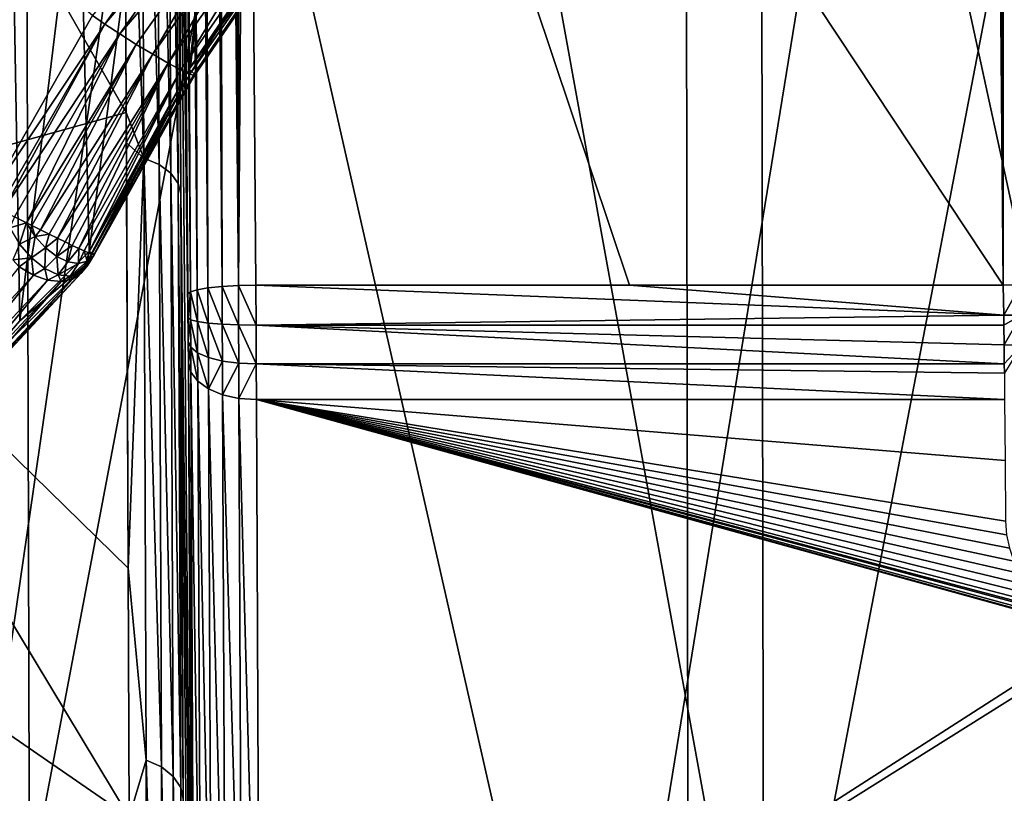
# Model space of a CAD drawing. Header units: metres. Extents: x -109 to 109, y -78 to 121.
# Tile 492 of 656: x -6.6 to -3.7, y -65.25 to -62.97. Entities that reach past the tile are written whole.
import ezdxf

# ---------------------------------------------------------------- set-up
doc = ezdxf.new("R2010")
doc.units = ezdxf.units.M
doc.layers.add('solid_508554_SW0001', color=7, linetype='CONTINUOUS')

msp = doc.modelspace()

# ---------------------------------------------------------------- linework, layer by layer
at = {"layer": 'solid_508554_SW0001'}
for points in [[(-6.568146, -65.993744, 9.796714), (-6.599189, -54.141064, 2.81969), (-8.720603, -53.806625, 3.398955)], [(-8.679568, -65.660881, 10.373251), (-6.568146, -65.993744, 9.796714), (-8.720603, -53.806625, 3.398955)], [(-4.406734, -66.23333, 9.381738), (-4.42756, -54.381783, 2.402754), (-6.599189, -54.141064, 2.81969)], [(-6.568146, -65.993744, 9.796714), (-4.406734, -66.23333, 9.381738), (-6.599189, -54.141064, 2.81969)], [(-2.211783, -66.377815, 9.131481), (-2.222234, -54.526951, 2.151316), (-4.42756, -54.381783, 2.402754)], [(-4.406734, -66.23333, 9.381738), (-2.211783, -66.377815, 9.131481), (-4.42756, -54.381783, 2.402754)], [(-6.928705, -55.136349, 1.10628), (-4.647057, -55.382214, 0.680429), (-6.897811, -67.254082, 8.239582)], [(-4.647057, -55.382214, 0.680429), (-4.626338, -67.498848, 7.815628), (-6.897811, -67.254082, 8.239582)], [(-4.647057, -55.382214, 0.680429), (-2.331927, -55.530445, 0.423685), (-4.626338, -67.498848, 7.815628)], [(-2.331927, -55.530445, 0.423685), (-2.321532, -67.646423, 7.560028), (-4.626338, -67.498848, 7.815628)], [(-6.049099, -57.032566, 54.220448), (-6.038907, -57.022999, 54.224308), (-6.001952, -63.75425, 55.038208)], [(-6.038907, -57.022999, 54.224308), (-6.028703, -57.015846, 54.227757), (-6.001952, -63.75425, 55.038208)], [(-6.028703, -57.015846, 54.227757), (-6.018238, -57.010868, 54.230896), (-6.001952, -63.75425, 55.038208)], [(-6.018238, -57.010868, 54.230896), (-6.007349, -57.008114, 54.233772), (-5.953804, -63.75145, 55.057911)], [(-6.018238, -57.010868, 54.230896), (-5.953804, -63.75145, 55.057911), (-6.001952, -63.75425, 55.038208)], [(-6.007349, -57.008114, 54.233772), (-5.996331, -57.00766, 54.236286), (-5.953804, -63.75145, 55.057911)], [(-5.996331, -57.00766, 54.236286), (-5.975276, -57.012905, 54.240047), (-5.953804, -63.75145, 55.057911)], [(-5.975276, -57.012905, 54.240047), (-5.956586, -57.024105, 54.24229), (-5.953804, -63.75145, 55.057911)], [(-6.069146, -57.059475, 54.211502), (-6.059232, -57.044743, 54.216167), (-6.043327, -63.758419, 55.006828)], [(-6.059232, -57.044743, 54.216167), (-6.049099, -57.032566, 54.220448), (-6.001952, -63.75425, 55.038208)], [(-6.059232, -57.044743, 54.216167), (-6.001952, -63.75425, 55.038208), (-6.043327, -63.758419, 55.006828)], [(-5.956586, -57.024105, 54.24229), (-5.929369, -60.387154, 54.653442), (-5.953804, -63.75145, 55.057911)], [(-6.088087, -57.096809, 54.201027), (-6.078767, -57.076797, 54.206463), (-6.043327, -63.758419, 55.006828)], [(-6.078767, -57.076797, 54.206463), (-6.069146, -57.059475, 54.211502), (-6.043327, -63.758419, 55.006828)], [(-6.09707, -57.119659, 54.195183), (-6.088087, -57.096809, 54.201027), (-6.043327, -63.758419, 55.006828)], [(-6.105683, -57.145496, 54.188904), (-6.09707, -57.119659, 54.195183), (-6.075124, -63.763683, 54.965897)], [(-6.09707, -57.119659, 54.195183), (-6.043327, -63.758419, 55.006828), (-6.075124, -63.763683, 54.965897)], [(-6.113883, -57.174519, 54.182159), (-6.105683, -57.145496, 54.188904), (-6.075124, -63.763683, 54.965897)], [(-6.124066, -57.21859, 54.172394), (-6.119089, -57.195747, 54.177395), (-6.075124, -63.763683, 54.965897)], [(-6.119089, -57.195747, 54.177395), (-6.113883, -57.174519, 54.182159), (-6.075124, -63.763683, 54.965897)], [(-6.128786, -57.243114, 54.167156), (-6.124066, -57.21859, 54.172394), (-6.075124, -63.763683, 54.965897)], [(-6.13322, -57.269421, 54.161659), (-6.128786, -57.243114, 54.167156), (-6.095183, -63.769676, 54.91819)], [(-6.128786, -57.243114, 54.167156), (-6.075124, -63.763683, 54.965897), (-6.095183, -63.769676, 54.91819)], [(-6.137334, -57.29763, 54.155899), (-6.13322, -57.269421, 54.161659), (-6.095183, -63.769676, 54.91819)], [(-6.141084, -57.327835, 54.149857), (-6.137334, -57.29763, 54.155899), (-6.095183, -63.769676, 54.91819)], [(-6.143629, -57.351883, 54.145134), (-6.141084, -57.327835, 54.149857), (-6.095183, -63.769676, 54.91819)], [(-6.145918, -57.377186, 54.14024), (-6.143629, -57.351883, 54.145134), (-6.095183, -63.769676, 54.91819)], [(-6.147924, -57.403805, 54.135166), (-6.145918, -57.377186, 54.14024), (-6.095183, -63.769676, 54.91819)], [(-6.149617, -57.431808, 54.12991), (-6.147924, -57.403805, 54.135166), (-6.102144, -63.775997, 54.866947)], [(-6.147924, -57.403805, 54.135166), (-6.095183, -63.769676, 54.91819), (-6.102144, -63.775997, 54.866947)], [(-6.15096, -57.461266, 54.124458), (-6.149617, -57.431808, 54.12991), (-6.102144, -63.775997, 54.866947)], [(-6.151914, -57.492252, 54.118813), (-6.15096, -57.461266, 54.124458), (-6.102144, -63.775997, 54.866947)], [(-6.152431, -57.524899, 54.112949), (-6.151914, -57.492252, 54.118813), (-6.102144, -63.775997, 54.866947)], [(-6.152431, -57.524899, 54.112949), (-6.102144, -63.775997, 54.866947), (-6.152457, -57.559151, 54.106899)], [(-6.141369, -59.616428, 53.082741), (-6.152457, -57.559151, 54.106899), (-6.102144, -63.775997, 54.866947)], [(-3.701597, -63.750217, 55.064598), (-5.929369, -60.387154, 54.653442), (-3.754894, -57.687927, 54.323444)], [(-3.728836, -57.687496, 54.325111), (-3.701597, -63.750217, 55.064598), (-3.754894, -57.687927, 54.323444)], [(-3.728836, -57.687496, 54.325111), (-3.703231, -57.686657, 54.330128), (-3.701597, -63.750217, 55.064598)], [(-3.703231, -57.686657, 54.330128), (-3.655041, -57.683823, 54.349854), (-3.649839, -63.74894, 55.071304)], [(-3.703231, -57.686657, 54.330128), (-3.649839, -63.74894, 55.071304), (-3.701597, -63.750217, 55.064598)], [(-6.141369, -59.616428, 53.082741), (-6.101161, -63.915321, 54.850956), (-6.100823, -63.978321, 54.819107)], [(-6.131536, -61.594963, 51.907265), (-6.141369, -59.616428, 53.082741), (-6.100823, -63.978321, 54.819107)], [(-6.141369, -59.616428, 53.082741), (-6.10161, -63.846546, 54.867214), (-6.101161, -63.915321, 54.850956)], [(-6.141369, -59.616428, 53.082741), (-6.102144, -63.775997, 54.866947), (-6.10161, -63.846546, 54.867214)], [(-5.929369, -60.387154, 54.653442), (-5.902152, -63.750206, 55.064594), (-5.953804, -63.75145, 55.057911)], [(-5.929369, -60.387154, 54.653442), (-3.701597, -63.750217, 55.064598), (-4.801875, -63.750217, 55.064598)], [(-4.801875, -63.750217, 55.064598), (-5.902152, -63.750206, 55.064594), (-5.929369, -60.387154, 54.653442)], [(-6.830289, -66.227417, 65.060074), (-6.111932, -61.275158, 74.048195), (-8.09862, -60.822968, 73.787003)], [(-7.350742, -61.374222, 51.53867), (-6.293386, -61.145676, 51.962616), (-6.283807, -63.242199, 50.524582)], [(-6.293386, -61.145676, 51.962616), (-6.290781, -61.68119, 51.619179), (-6.283807, -63.242199, 50.524582)], [(-6.830289, -66.227417, 65.060074), (-4.904434, -66.598526, 65.274155), (-6.111932, -61.275158, 74.048195)], [(-4.904434, -66.598526, 65.274155), (-4.092897, -61.600193, 74.235786), (-6.111932, -61.275158, 74.048195)], [(-7.350742, -61.374222, 51.53867), (-6.283807, -63.242199, 50.524582), (-7.348551, -63.536598, 50.002842)], [(-6.23201, -63.376698, 50.44582), (-6.290781, -61.68119, 51.619179), (-6.240467, -61.501888, 51.757248)], [(-6.240467, -61.501888, 51.757248), (-6.195877, -61.518604, 51.78347), (-6.187412, -63.395325, 50.470703)], [(-6.23201, -63.376698, 50.44582), (-6.240467, -61.501888, 51.757248), (-6.187412, -63.395325, 50.470703)], [(-6.195877, -61.518604, 51.78347), (-6.161308, -61.541248, 51.818794), (-6.152832, -63.420536, 50.50423)], [(-6.187412, -63.395325, 50.470703), (-6.195877, -61.518604, 51.78347), (-6.152832, -63.420536, 50.50423)], [(-6.161308, -61.541248, 51.818794), (-6.139316, -61.568138, 51.860611), (-6.130826, -63.450462, 50.543926)], [(-6.152832, -63.420536, 50.50423), (-6.161308, -61.541248, 51.818794), (-6.130826, -63.450462, 50.543926)], [(-6.139316, -61.568138, 51.860611), (-6.131536, -61.594963, 51.907265), (-6.123028, -63.480835, 50.588337)], [(-6.130826, -63.450462, 50.543926), (-6.139316, -61.568138, 51.860611), (-6.123028, -63.480835, 50.588337)], [(-6.131536, -61.594963, 51.907265), (-6.100823, -63.978321, 54.819107), (-6.090884, -66.233376, 53.188583)], [(-6.123028, -63.480835, 50.588337), (-6.131536, -61.594963, 51.907265), (-6.090884, -66.233376, 53.188583)], [(-4.904434, -66.598526, 65.274155), (-2.952612, -66.847145, 65.417549), (-4.092897, -61.600193, 74.235786)], [(-2.952612, -66.847145, 65.417549), (-2.051954, -61.79623, 74.348877), (-4.092897, -61.600193, 74.235786)], [(-6.23201, -63.376698, 50.44582), (-6.283807, -63.242199, 50.524582), (-6.290781, -61.68119, 51.619179)], [(-6.09861, -63.114273, 48.567158), (-6.207869, -62.229454, 47.553566), (-5.976277, -62.047878, 47.764656)], [(-6.09444, -63.107433, 48.567585), (-6.09861, -63.114273, 48.567158), (-5.976277, -62.047878, 47.764656)], [(-5.757456, -62.609673, 48.609135), (-6.09444, -63.107433, 48.567585), (-5.976277, -62.047878, 47.764656)], [(-6.392821, -63.650822, 48.546608), (-6.422234, -62.42115, 47.333538), (-6.207869, -62.229454, 47.553566)], [(-6.09861, -63.114273, 48.567158), (-6.392821, -63.650822, 48.546608), (-6.207869, -62.229454, 47.553566)], [(-6.597296, -63.855175, 48.31575), (-6.618629, -62.622292, 47.105339), (-6.422234, -62.42115, 47.333538)], [(-6.392821, -63.650822, 48.546608), (-6.597296, -63.855175, 48.31575), (-6.422234, -62.42115, 47.333538)], [(-6.347404, -62.981163, 48.830635), (-5.985875, -62.468979, 48.886799), (-6.38373, -62.955643, 48.79356)], [(-6.347404, -62.981163, 48.830635), (-5.943773, -62.503368, 48.906776), (-5.985875, -62.468979, 48.886799)], [(-6.303061, -63.010418, 48.853508), (-5.943773, -62.503368, 48.906776), (-6.347404, -62.981163, 48.830635)], [(-6.303061, -63.010418, 48.853508), (-5.897973, -62.538628, 48.910419), (-5.943773, -62.503368, 48.906776)], [(-6.25446, -63.041039, 48.860268), (-5.897973, -62.538628, 48.910419), (-6.303061, -63.010418, 48.853508)], [(-6.205664, -63.070461, 48.850342), (-5.897973, -62.538628, 48.910419), (-6.25446, -63.041039, 48.860268)], [(-6.205664, -63.070461, 48.850342), (-5.852314, -62.5718, 48.897427), (-5.897973, -62.538628, 48.910419)], [(-6.160755, -63.09623, 48.824562), (-5.852314, -62.5718, 48.897427), (-6.205664, -63.070461, 48.850342)], [(-6.160755, -63.09623, 48.824562), (-5.810625, -62.600105, 48.868881), (-5.852314, -62.5718, 48.897427)], [(-6.123488, -63.116188, 48.785084), (-5.810625, -62.600105, 48.868881), (-6.160755, -63.09623, 48.824562)], [(-6.123488, -63.116188, 48.785084), (-5.776402, -62.62117, 48.827183), (-5.810625, -62.600105, 48.868881)], [(-5.742726, -62.627125, 48.661797), (-6.09444, -63.107433, 48.567585), (-5.757456, -62.609673, 48.609135)], [(-6.597296, -63.855175, 48.31575), (-6.781368, -64.067284, 48.078285), (-6.618629, -62.622292, 47.105339)], [(-6.096981, -63.128666, 48.735214), (-5.776402, -62.62117, 48.827183), (-6.123488, -63.116188, 48.785084)], [(-5.742726, -62.627125, 48.661797), (-6.09861, -63.114273, 48.567158), (-6.09444, -63.107433, 48.567585)], [(-6.084029, -63.127716, 48.62149), (-6.09861, -63.114273, 48.567158), (-5.742726, -62.627125, 48.661797)], [(-6.096981, -63.128666, 48.735214), (-5.752515, -62.633228, 48.775822), (-5.776402, -62.62117, 48.827183)], [(-6.083451, -63.132618, 48.679119), (-5.752515, -62.633228, 48.775822), (-6.096981, -63.128666, 48.735214)], [(-6.084029, -63.127716, 48.62149), (-5.742726, -62.627125, 48.661797), (-5.740967, -62.635269, 48.719109)], [(-6.084029, -63.127716, 48.62149), (-5.740967, -62.635269, 48.719109), (-6.083451, -63.132618, 48.679119)], [(-6.083451, -63.132618, 48.679119), (-5.740967, -62.635269, 48.719109), (-5.752515, -62.633228, 48.775822)], [(-6.38373, -62.955643, 48.79356), (-6.620912, -62.755669, 48.440826), (-6.696794, -63.50489, 48.756283)], [(-6.347404, -62.981163, 48.830635), (-6.38373, -62.955643, 48.79356), (-6.696794, -63.50489, 48.756283)], [(-6.659337, -63.524986, 48.795662), (-6.347404, -62.981163, 48.830635), (-6.696794, -63.50489, 48.756283)], [(-6.659337, -63.524986, 48.795662), (-6.647143, -63.531303, 48.804302), (-6.347404, -62.981163, 48.830635)], [(-6.647143, -63.531303, 48.804302), (-6.303061, -63.010418, 48.853508), (-6.347404, -62.981163, 48.830635)], [(-6.647143, -63.531303, 48.804302), (-6.6129, -63.548855, 48.821285), (-6.303061, -63.010418, 48.853508)], [(-6.6129, -63.548855, 48.821285), (-6.577452, -63.566872, 48.8297), (-6.303061, -63.010418, 48.853508)], [(-6.577452, -63.566872, 48.8297), (-6.25446, -63.041039, 48.860268), (-6.303061, -63.010418, 48.853508)], [(-6.577452, -63.566872, 48.8297), (-6.561883, -63.574738, 48.830803), (-6.25446, -63.041039, 48.860268)], [(-6.561883, -63.574738, 48.830803), (-6.536026, -63.587742, 48.829262), (-6.25446, -63.041039, 48.860268)], [(-6.536026, -63.587742, 48.829262), (-6.205664, -63.070461, 48.850342), (-6.25446, -63.041039, 48.860268)], [(-6.536026, -63.587742, 48.829262), (-6.510653, -63.600334, 48.823582), (-6.205664, -63.070461, 48.850342)], [(-6.510653, -63.600334, 48.823582), (-6.486357, -63.612171, 48.813969), (-6.205664, -63.070461, 48.850342)], [(-6.486357, -63.612171, 48.813969), (-6.160755, -63.09623, 48.824562), (-6.205664, -63.070461, 48.850342)], [(-6.486357, -63.612171, 48.813969), (-6.463598, -63.623138, 48.800655), (-6.160755, -63.09623, 48.824562)], [(-6.463598, -63.623138, 48.800655), (-6.442706, -63.633171, 48.783825), (-6.160755, -63.09623, 48.824562)], [(-6.442706, -63.633171, 48.783825), (-6.424015, -63.641953, 48.763729), (-6.160755, -63.09623, 48.824562)], [(-6.424015, -63.641953, 48.763729), (-6.123488, -63.116188, 48.785084), (-6.160755, -63.09623, 48.824562)], [(-6.424015, -63.641953, 48.763729), (-6.407948, -63.649208, 48.740768), (-6.123488, -63.116188, 48.785084)], [(-6.407948, -63.649208, 48.740768), (-6.394987, -63.654831, 48.715523), (-6.123488, -63.116188, 48.785084)], [(-6.394987, -63.654831, 48.715523), (-6.096981, -63.128666, 48.735214), (-6.123488, -63.116188, 48.785084)], [(-6.394987, -63.654831, 48.715523), (-6.385421, -63.658783, 48.688477), (-6.096981, -63.128666, 48.735214)], [(-6.384796, -63.65559, 48.57053), (-6.392821, -63.650822, 48.546608), (-6.09861, -63.114273, 48.567158)], [(-6.385421, -63.658783, 48.688477), (-6.379429, -63.660946, 48.660107), (-6.096981, -63.128666, 48.735214)], [(-6.384796, -63.65559, 48.57053), (-6.09861, -63.114273, 48.567158), (-6.084029, -63.127716, 48.62149)], [(-6.37872, -63.659584, 48.601891), (-6.384796, -63.65559, 48.57053), (-6.084029, -63.127716, 48.62149)], [(-6.379429, -63.660946, 48.660107), (-6.083451, -63.132618, 48.679119), (-6.096981, -63.128666, 48.735214)], [(-6.379429, -63.660946, 48.660107), (-6.378408, -63.661209, 48.651978), (-6.083451, -63.132618, 48.679119)], [(-6.378408, -63.661209, 48.651978), (-6.37872, -63.659584, 48.601891), (-6.084029, -63.127716, 48.62149)], [(-6.378408, -63.661209, 48.651978), (-6.084029, -63.127716, 48.62149), (-6.083451, -63.132618, 48.679119)], [(-7.348551, -63.536598, 50.002842), (-6.283807, -63.242199, 50.524582), (-6.27818, -64.583969, 49.461033)], [(-6.283807, -63.242199, 50.524582), (-6.283445, -63.330933, 50.45792), (-6.27818, -64.583969, 49.461033)], [(-6.23201, -63.376698, 50.44582), (-6.283445, -63.330933, 50.45792), (-6.283807, -63.242199, 50.524582)], [(-6.23201, -63.376698, 50.44582), (-6.27818, -64.583969, 49.461033), (-6.283445, -63.330933, 50.45792)], [(-6.224919, -65.149109, 48.998978), (-6.27818, -64.583969, 49.461033), (-6.23201, -63.376698, 50.44582)], [(-6.23201, -63.376698, 50.44582), (-6.187412, -63.395325, 50.470703), (-6.180313, -65.16954, 49.022388)], [(-6.224919, -65.149109, 48.998978), (-6.23201, -63.376698, 50.44582), (-6.180313, -65.16954, 49.022388)], [(-6.187412, -63.395325, 50.470703), (-6.152832, -63.420536, 50.50423), (-6.145723, -65.197182, 49.053936)], [(-6.180313, -65.16954, 49.022388), (-6.187412, -63.395325, 50.470703), (-6.145723, -65.197182, 49.053936)], [(-6.152832, -63.420536, 50.50423), (-6.130826, -63.450462, 50.543926), (-6.123705, -65.229973, 49.09129)], [(-6.145723, -65.197182, 49.053936), (-6.152832, -63.420536, 50.50423), (-6.123705, -65.229973, 49.09129)], [(-6.130826, -63.450462, 50.543926), (-6.123028, -63.480835, 50.588337), (-6.115893, -65.263931, 49.132996)], [(-6.123705, -65.229973, 49.09129), (-6.130826, -63.450462, 50.543926), (-6.115893, -65.263931, 49.132996)], [(-6.123028, -63.480835, 50.588337), (-6.090884, -66.233376, 53.188583), (-6.082737, -68.353325, 51.380894)], [(-6.115893, -65.263931, 49.132996), (-6.123028, -63.480835, 50.588337), (-6.082737, -68.353325, 51.380894)], [(-8.348827, -63.886776, 49.395588), (-7.348551, -63.536598, 50.002842), (-6.27531, -65.317566, 48.825668)], [(-7.348551, -63.536598, 50.002842), (-6.27818, -64.583969, 49.461033), (-6.27531, -65.317566, 48.825668)], [(-6.627018, -63.581844, 48.817596), (-6.577452, -63.566872, 48.8297), (-6.6129, -63.548855, 48.821285)], [(-6.598042, -63.629189, 48.81778), (-6.577452, -63.566872, 48.8297), (-6.627018, -63.581844, 48.817596)], [(-6.5519, -63.607166, 48.82769), (-6.577452, -63.566872, 48.8297), (-6.598042, -63.629189, 48.81778)], [(-6.5519, -63.607166, 48.82769), (-6.561883, -63.574738, 48.830803), (-6.577452, -63.566872, 48.8297)], [(-6.5519, -63.607166, 48.82769), (-6.536026, -63.587742, 48.829262), (-6.561883, -63.574738, 48.830803)], [(-6.5519, -63.607166, 48.82769), (-6.510653, -63.600334, 48.823582), (-6.536026, -63.587742, 48.829262)], [(-6.521482, -63.640724, 48.815403), (-6.510653, -63.600334, 48.823582), (-6.5519, -63.607166, 48.82769)], [(-6.521482, -63.640724, 48.815403), (-6.486357, -63.612171, 48.813969), (-6.510653, -63.600334, 48.823582)], [(-6.562697, -63.670013, 48.804916), (-6.598042, -63.629189, 48.81778), (-6.618203, -63.675991, 48.789783)], [(-6.5519, -63.607166, 48.82769), (-6.598042, -63.629189, 48.81778), (-6.562697, -63.670013, 48.804916)], [(-6.521482, -63.640724, 48.815403), (-6.5519, -63.607166, 48.82769), (-6.562697, -63.670013, 48.804916)], [(-6.488568, -63.666206, 48.793739), (-6.486357, -63.612171, 48.813969), (-6.521482, -63.640724, 48.815403)], [(-6.488568, -63.666206, 48.793739), (-6.463598, -63.623138, 48.800655), (-6.486357, -63.612171, 48.813969)], [(-6.488568, -63.666206, 48.793739), (-6.442706, -63.633171, 48.783825), (-6.463598, -63.623138, 48.800655)], [(-6.399059, -63.686356, 48.583862), (-6.597296, -63.855175, 48.31575), (-6.392821, -63.650822, 48.546608)], [(-6.521482, -63.640724, 48.815403), (-6.562697, -63.670013, 48.804916), (-6.52389, -63.700958, 48.780064)], [(-6.488568, -63.666206, 48.793739), (-6.521482, -63.640724, 48.815403), (-6.52389, -63.700958, 48.780064)], [(-6.455538, -63.681774, 48.764259), (-6.442706, -63.633171, 48.783825), (-6.488568, -63.666206, 48.793739)], [(-6.455538, -63.681774, 48.764259), (-6.424015, -63.641953, 48.763729), (-6.442706, -63.633171, 48.783825)], [(-6.424785, -63.686291, 48.729103), (-6.424015, -63.641953, 48.763729), (-6.455538, -63.681774, 48.764259)], [(-6.424785, -63.686291, 48.729103), (-6.407948, -63.649208, 48.740768), (-6.424015, -63.641953, 48.763729)], [(-6.398534, -63.67944, 48.690811), (-6.407948, -63.649208, 48.740768), (-6.424785, -63.686291, 48.729103)], [(-6.396611, -63.691048, 48.612434), (-6.378408, -63.661209, 48.651978), (-6.418442, -63.714314, 48.65786)], [(-6.398534, -63.67944, 48.690811), (-6.418442, -63.714314, 48.65786), (-6.378408, -63.661209, 48.651978)], [(-6.398534, -63.67944, 48.690811), (-6.394987, -63.654831, 48.715523), (-6.407948, -63.649208, 48.740768)], [(-6.384796, -63.65559, 48.57053), (-6.399059, -63.686356, 48.583862), (-6.392821, -63.650822, 48.546608)], [(-6.396611, -63.691048, 48.612434), (-6.399059, -63.686356, 48.583862), (-6.384796, -63.65559, 48.57053)], [(-6.398534, -63.67944, 48.690811), (-6.385421, -63.658783, 48.688477), (-6.394987, -63.654831, 48.715523)], [(-6.398534, -63.67944, 48.690811), (-6.378408, -63.661209, 48.651978), (-6.385421, -63.658783, 48.688477)], [(-6.396611, -63.691048, 48.612434), (-6.384796, -63.65559, 48.57053), (-6.37872, -63.659584, 48.601891)], [(-6.396611, -63.691048, 48.612434), (-6.37872, -63.659584, 48.601891), (-6.378408, -63.661209, 48.651978)], [(-6.385421, -63.658783, 48.688477), (-6.378408, -63.661209, 48.651978), (-6.379429, -63.660946, 48.660107)], [(-6.399059, -63.686356, 48.583862), (-6.787871, -64.103188, 48.115204), (-6.781368, -64.067284, 48.078285)], [(-6.399059, -63.686356, 48.583862), (-6.415877, -63.714207, 48.624268), (-6.787871, -64.103188, 48.115204)], [(-6.399059, -63.686356, 48.583862), (-6.781368, -64.067284, 48.078285), (-6.597296, -63.855175, 48.31575)], [(-6.562697, -63.670013, 48.804916), (-6.618203, -63.675991, 48.789783), (-6.599259, -63.696003, 48.781448)], [(-6.562697, -63.670013, 48.804916), (-6.599259, -63.696003, 48.781448), (-6.557329, -63.721012, 48.763901)], [(-6.52389, -63.700958, 48.780064), (-6.562697, -63.670013, 48.804916), (-6.557329, -63.721012, 48.763901)], [(-6.488568, -63.666206, 48.793739), (-6.52389, -63.700958, 48.780064), (-6.484809, -63.719479, 48.745266)], [(-6.455538, -63.681774, 48.764259), (-6.488568, -63.666206, 48.793739), (-6.484809, -63.719479, 48.745266)], [(-6.424785, -63.686291, 48.729103), (-6.455538, -63.681774, 48.764259), (-6.484809, -63.719479, 48.745266)], [(-6.424785, -63.686291, 48.729103), (-6.484809, -63.719479, 48.745266), (-6.44867, -63.724056, 48.703384)], [(-6.398534, -63.67944, 48.690811), (-6.44867, -63.724056, 48.703384), (-6.418442, -63.714314, 48.65786)], [(-6.398534, -63.67944, 48.690811), (-6.424785, -63.686291, 48.729103), (-6.44867, -63.724056, 48.703384)], [(-6.396611, -63.691048, 48.612434), (-6.415877, -63.714207, 48.624268), (-6.399059, -63.686356, 48.583862)], [(-6.557329, -63.721012, 48.763901), (-6.599259, -63.696003, 48.781448), (-6.958102, -64.150757, 48.280933)], [(-6.415877, -63.714207, 48.624268), (-6.805801, -64.132286, 48.154274), (-6.787871, -64.103188, 48.115204)], [(-6.415877, -63.714207, 48.624268), (-6.442121, -63.732456, 48.66515), (-6.805801, -64.132286, 48.154274)], [(-6.52389, -63.700958, 48.780064), (-6.557329, -63.721012, 48.763901), (-6.515306, -63.735977, 48.737392)], [(-6.484809, -63.719479, 48.745266), (-6.52389, -63.700958, 48.780064), (-6.515306, -63.735977, 48.737392)], [(-6.484809, -63.719479, 48.745266), (-6.515306, -63.735977, 48.737392), (-6.476023, -63.73988, 48.703724)], [(-6.44867, -63.724056, 48.703384), (-6.484809, -63.719479, 48.745266), (-6.476023, -63.73988, 48.703724)], [(-6.418442, -63.714314, 48.65786), (-6.44867, -63.724056, 48.703384), (-6.442121, -63.732456, 48.66515)], [(-6.418442, -63.714314, 48.65786), (-6.442121, -63.732456, 48.66515), (-6.415877, -63.714207, 48.624268)], [(-6.396611, -63.691048, 48.612434), (-6.418442, -63.714314, 48.65786), (-6.415877, -63.714207, 48.624268)], [(-6.557329, -63.721012, 48.763901), (-6.958102, -64.150757, 48.280933), (-6.912754, -64.16217, 48.258396)], [(-6.515306, -63.735977, 48.737392), (-6.557329, -63.721012, 48.763901), (-6.912754, -64.16217, 48.258396)], [(-6.515306, -63.735977, 48.737392), (-6.912754, -64.16217, 48.258396), (-6.870419, -64.162804, 48.228367)], [(-6.476023, -63.73988, 48.703724), (-6.515306, -63.735977, 48.737392), (-6.870419, -64.162804, 48.228367)], [(-6.476023, -63.73988, 48.703724), (-6.870419, -64.162804, 48.228367), (-6.833949, -64.152611, 48.19286)], [(-6.442121, -63.732456, 48.66515), (-6.833949, -64.152611, 48.19286), (-6.805801, -64.132286, 48.154274)], [(-6.442121, -63.732456, 48.66515), (-6.476023, -63.73988, 48.703724), (-6.833949, -64.152611, 48.19286)], [(-6.44867, -63.724056, 48.703384), (-6.476023, -63.73988, 48.703724), (-6.442121, -63.732456, 48.66515)], [(-3.649839, -63.74894, 55.071304), (-3.700523, -63.838516, 55.067528), (-3.701597, -63.750217, 55.064598)], [(-3.649839, -63.74894, 55.071304), (-3.648813, -63.83844, 55.074345), (-3.700523, -63.838516, 55.067528)], [(-6.095183, -63.769676, 54.91819), (-6.10161, -63.846546, 54.867214), (-6.102144, -63.775997, 54.866947)], [(-6.094572, -63.852364, 54.918446), (-6.10161, -63.846546, 54.867214), (-6.095183, -63.769676, 54.91819)], [(-6.074471, -63.857689, 54.966148), (-6.095183, -63.769676, 54.91819), (-6.075124, -63.763683, 54.965897)], [(-6.074471, -63.857689, 54.966148), (-6.094572, -63.852364, 54.918446), (-6.095183, -63.769676, 54.91819)], [(-6.042668, -63.862152, 55.007095), (-6.075124, -63.763683, 54.965897), (-6.043327, -63.758419, 55.006828)], [(-6.042668, -63.862152, 55.007095), (-6.074471, -63.857689, 54.966148), (-6.075124, -63.763683, 54.965897)], [(-6.001315, -63.865459, 55.038513), (-6.043327, -63.758419, 55.006828), (-6.001952, -63.75425, 55.038208)], [(-6.001315, -63.865459, 55.038513), (-6.042668, -63.862152, 55.007095), (-6.043327, -63.758419, 55.006828)], [(-5.953213, -63.867386, 55.058277), (-6.001952, -63.75425, 55.038208), (-5.953804, -63.75145, 55.057911)], [(-5.953213, -63.867386, 55.058277), (-6.001315, -63.865459, 55.038513), (-6.001952, -63.75425, 55.038208)], [(-5.901618, -63.867794, 55.065044), (-5.953804, -63.75145, 55.057911), (-5.902152, -63.750206, 55.064594)], [(-5.953213, -63.867386, 55.058277), (-5.953804, -63.75145, 55.057911), (-5.901618, -63.867794, 55.065044)], [(-3.700523, -63.838516, 55.067528), (-5.902152, -63.750206, 55.064594), (-4.801875, -63.750217, 55.064598)], [(-3.700523, -63.838516, 55.067528), (-5.901618, -63.867794, 55.065044), (-5.902152, -63.750206, 55.064594)], [(-3.700523, -63.838516, 55.067528), (-4.801875, -63.750217, 55.064598), (-3.701597, -63.750217, 55.064598)], [(-6.094572, -63.852364, 54.918446), (-6.101161, -63.915321, 54.850956), (-6.10161, -63.846546, 54.867214)], [(-6.094059, -63.932953, 54.899345), (-6.101161, -63.915321, 54.850956), (-6.094572, -63.852364, 54.918446)], [(-6.073923, -63.949291, 54.944408), (-6.094572, -63.852364, 54.918446), (-6.074471, -63.857689, 54.966148)], [(-6.094059, -63.932953, 54.899345), (-6.094572, -63.852364, 54.918446), (-6.073923, -63.949291, 54.944408)], [(-6.042114, -63.96323, 54.983097), (-6.074471, -63.857689, 54.966148), (-6.042668, -63.862152, 55.007095)], [(-6.073923, -63.949291, 54.944408), (-6.074471, -63.857689, 54.966148), (-6.042114, -63.96323, 54.983097)], [(-6.000781, -63.973831, 55.012794), (-6.042668, -63.862152, 55.007095), (-6.001315, -63.865459, 55.038513)], [(-6.042114, -63.96323, 54.983097), (-6.042668, -63.862152, 55.007095), (-6.000781, -63.973831, 55.012794)], [(-3.700523, -63.838516, 55.067528), (-3.700172, -63.867832, 55.065041), (-5.901618, -63.867794, 55.065044)], [(-3.648813, -63.83844, 55.074345), (-3.700172, -63.867832, 55.065041), (-3.700523, -63.838516, 55.067528)], [(-3.648813, -63.83844, 55.074345), (-3.699483, -63.926022, 55.054855), (-3.700172, -63.867832, 55.065041)], [(-3.647826, -63.927177, 55.061535), (-3.699483, -63.926022, 55.054855), (-3.648813, -63.83844, 55.074345)], [(-8.348827, -63.886776, 49.395588), (-6.27531, -65.317566, 48.825668), (-7.129763, -65.603195, 48.313538)], [(-5.952716, -63.980377, 55.031502), (-6.001315, -63.865459, 55.038513), (-5.953213, -63.867386, 55.058277)], [(-6.000781, -63.973831, 55.012794), (-6.001315, -63.865459, 55.038513), (-5.952716, -63.980377, 55.031502)], [(-5.953213, -63.867386, 55.058277), (-5.901618, -63.867794, 55.065044), (-5.901168, -63.982426, 55.037949)], [(-5.952716, -63.980377, 55.031502), (-5.953213, -63.867386, 55.058277), (-5.901168, -63.982426, 55.037949)], [(-3.698828, -63.982296, 55.037994), (-5.901168, -63.982426, 55.037949), (-5.901618, -63.867794, 55.065044)], [(-3.699483, -63.926022, 55.054855), (-3.698828, -63.982296, 55.037994), (-5.901618, -63.867794, 55.065044)], [(-3.700172, -63.867832, 55.065041), (-3.699483, -63.926022, 55.054855), (-5.901618, -63.867794, 55.065044)], [(-6.094059, -63.932953, 54.899345), (-6.100823, -63.978321, 54.819107), (-6.101161, -63.915321, 54.850956)], [(-6.094059, -63.932953, 54.899345), (-6.093674, -64.00676, 54.861992), (-6.100823, -63.978321, 54.819107)], [(-6.094059, -63.932953, 54.899345), (-6.073486, -64.033195, 54.901962), (-6.093674, -64.00676, 54.861992)], [(-6.094059, -63.932953, 54.899345), (-6.073923, -63.949291, 54.944408), (-6.073486, -64.033195, 54.901962)], [(-6.073923, -63.949291, 54.944408), (-6.041625, -64.055824, 54.936275), (-6.073486, -64.033195, 54.901962)], [(-6.073923, -63.949291, 54.944408), (-6.042114, -63.96323, 54.983097), (-6.041625, -64.055824, 54.936275)], [(-3.647826, -63.927177, 55.061535), (-3.698828, -63.982296, 55.037994), (-3.699483, -63.926022, 55.054855)], [(-3.647826, -63.927177, 55.061535), (-3.698511, -64.009933, 55.026966), (-3.698828, -63.982296, 55.037994)], [(-6.085026, -65.951965, 53.472294), (-6.090884, -66.233376, 53.188583), (-6.100823, -63.978321, 54.819107)], [(-6.093674, -64.00676, 54.861992), (-6.085026, -65.951965, 53.472294), (-6.100823, -63.978321, 54.819107)], [(-6.042114, -63.96323, 54.983097), (-6.000781, -63.973831, 55.012794), (-6.041625, -64.055824, 54.936275)], [(-6.000781, -63.973831, 55.012794), (-6.000244, -64.073112, 54.962605), (-6.041625, -64.055824, 54.936275)], [(-6.000781, -63.973831, 55.012794), (-5.952716, -63.980377, 55.031502), (-6.000244, -64.073112, 54.962605)], [(-5.952716, -63.980377, 55.031502), (-5.952142, -64.083885, 54.979176), (-6.000244, -64.073112, 54.962605)], [(-5.952716, -63.980377, 55.031502), (-5.901168, -63.982426, 55.037949), (-5.952142, -64.083885, 54.979176)], [(-6.064826, -65.981087, 53.510349), (-6.085026, -65.951965, 53.472294), (-6.093674, -64.00676, 54.861992)], [(-6.073486, -64.033195, 54.901962), (-6.064826, -65.981087, 53.510349), (-6.093674, -64.00676, 54.861992)], [(-5.901168, -63.982426, 55.037949), (-5.900831, -64.087425, 54.984859), (-5.952142, -64.083885, 54.979176)], [(-3.698828, -63.982296, 55.037994), (-3.698511, -64.009933, 55.026966), (-5.901168, -63.982426, 55.037949)], [(-5.901168, -63.982426, 55.037949), (-3.697639, -64.087425, 54.984863), (-5.900831, -64.087425, 54.984859)], [(-3.698511, -64.009933, 55.026966), (-3.697639, -64.087425, 54.984863), (-5.901168, -63.982426, 55.037949)], [(-6.032954, -66.00602, 53.543011), (-6.064826, -65.981087, 53.510349), (-6.073486, -64.033195, 54.901962)], [(-6.041625, -64.055824, 54.936275), (-6.032954, -66.00602, 53.543011), (-6.073486, -64.033195, 54.901962)], [(-5.991566, -66.025085, 53.568073), (-6.032954, -66.00602, 53.543011), (-6.041625, -64.055824, 54.936275)], [(-6.000244, -64.073112, 54.962605), (-5.991566, -66.025085, 53.568073), (-6.041625, -64.055824, 54.936275)], [(-5.943459, -66.03698, 53.583839), (-5.991566, -66.025085, 53.568073), (-6.000244, -64.073112, 54.962605)], [(-5.952142, -64.083885, 54.979176), (-5.943459, -66.03698, 53.583839), (-6.000244, -64.073112, 54.962605)], [(-5.952142, -64.083885, 54.979176), (-5.900831, -64.087425, 54.984859), (-5.890883, -66.357338, 53.343475)], [(-5.952142, -64.083885, 54.979176), (-5.890883, -66.357338, 53.343475), (-5.943459, -66.03698, 53.583839)], [(-3.696213, -64.267044, 54.864822), (-5.900831, -64.087425, 54.984859), (-3.697639, -64.087425, 54.984863)], [(-3.422663, -64.772461, 54.518337), (-5.890883, -66.357338, 53.343475), (-5.900831, -64.087425, 54.984859)], [(-3.463147, -64.758484, 54.528091), (-3.422663, -64.772461, 54.518337), (-5.900831, -64.087425, 54.984859)], [(-3.501886, -64.740639, 54.540535), (-3.463147, -64.758484, 54.528091), (-5.900831, -64.087425, 54.984859)], [(-3.53837, -64.719055, 54.555565), (-3.501886, -64.740639, 54.540535), (-5.900831, -64.087425, 54.984859)], [(-3.548648, -64.711983, 54.560486), (-3.53837, -64.719055, 54.555565), (-5.900831, -64.087425, 54.984859)], [(-3.572122, -64.693901, 54.573051), (-3.548648, -64.711983, 54.560486), (-5.900831, -64.087425, 54.984859)], [(-3.602661, -64.665398, 54.592819), (-3.572122, -64.693901, 54.573051), (-5.900831, -64.087425, 54.984859)], [(-3.629506, -64.633858, 54.614651), (-3.602661, -64.665398, 54.592819), (-5.900831, -64.087425, 54.984859)], [(-3.652205, -64.599655, 54.638268), (-3.629506, -64.633858, 54.614651), (-5.900831, -64.087425, 54.984859)], [(-3.670383, -64.563179, 54.663383), (-3.652205, -64.599655, 54.638268), (-5.900831, -64.087425, 54.984859)], [(-3.683689, -64.524963, 54.689632), (-3.670383, -64.563179, 54.663383), (-5.900831, -64.087425, 54.984859)], [(-3.69186, -64.485649, 54.716553), (-3.683689, -64.524963, 54.689632), (-5.900831, -64.087425, 54.984859)], [(-3.694795, -64.445923, 54.743679), (-3.69186, -64.485649, 54.716553), (-5.900831, -64.087425, 54.984859)], [(-3.696213, -64.267044, 54.864822), (-3.694795, -64.445923, 54.743679), (-5.900831, -64.087425, 54.984859)], [(-6.224919, -65.149109, 48.998978), (-6.27531, -65.317566, 48.825668), (-6.27818, -64.583969, 49.461033)], [(-3.422663, -64.772461, 54.518337), (-3.380838, -64.782494, 54.511326), (-5.890883, -66.357338, 53.343475)], [(-3.380838, -64.782494, 54.511326), (5.890883, -66.357346, 53.343472), (-5.890883, -66.357338, 53.343475)], [(-6.21923, -66.809357, 47.424694), (-6.27531, -65.317566, 48.825668), (-6.224919, -65.149109, 48.998978)], [(-6.224919, -65.149109, 48.998978), (-6.180313, -65.16954, 49.022388), (-6.174619, -66.831482, 47.446499)], [(-6.21923, -66.809357, 47.424694), (-6.224919, -65.149109, 48.998978), (-6.174619, -66.831482, 47.446499)], [(-6.180313, -65.16954, 49.022388), (-6.145723, -65.197182, 49.053936), (-6.140021, -66.861397, 47.475891)], [(-6.174619, -66.831482, 47.446499), (-6.180313, -65.16954, 49.022388), (-6.140021, -66.861397, 47.475891)], [(-6.145723, -65.197182, 49.053936), (-6.123705, -65.229973, 49.09129), (-6.117994, -66.896873, 47.510696)], [(-6.140021, -66.861397, 47.475891), (-6.145723, -65.197182, 49.053936), (-6.117994, -66.896873, 47.510696)], [(-6.123705, -65.229973, 49.09129), (-6.115893, -65.263931, 49.132996), (-6.110169, -66.934235, 47.549351)], [(-6.117994, -66.896873, 47.510696), (-6.123705, -65.229973, 49.09129), (-6.110169, -66.934235, 47.549351)]]:
    msp.add_3dface(points, dxfattribs=at)

doc.saveas('drawing.dxf')
